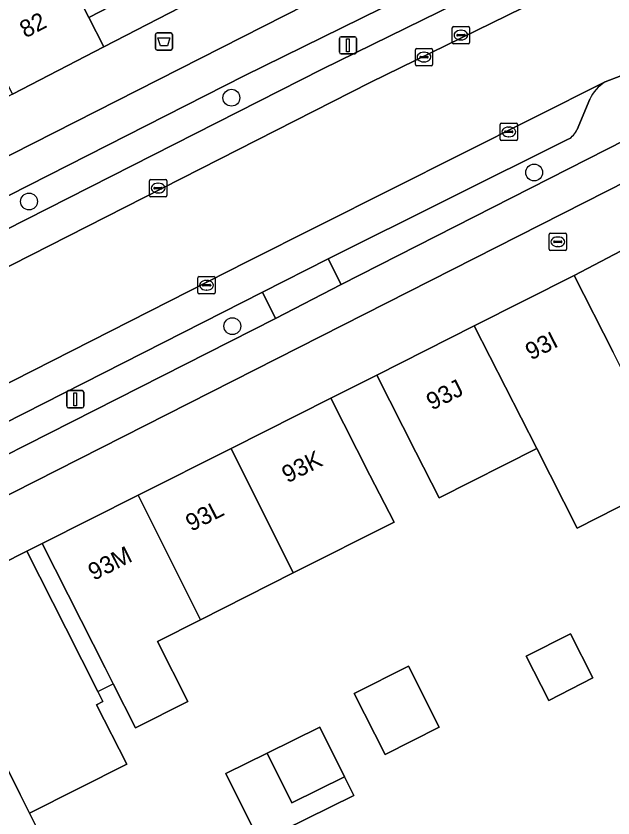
# Model space of a CAD drawing. Extents: x 158086 to 159499, y 382904 to 383981.
# Drawn here: x 158919.33 to 158953.94, y 383189.15 to 383235.68 of the extents above; entities that cross this region are included whole.
import ezdxf

# ---------------------------------------------------------------- set-up
doc = ezdxf.new("R2010")
doc.units = 0
for name, color, linetype in [('IMGEO_Afvalbak', 7, 'Continuous'), ('IMGEO_Berm_open', 7, 'Continuous'), ('IMGEO_Boom', 7, 'Continuous'), ('IMGEO_Brandkraan', 7, 'Continuous'), ('IMGEO_Erf', 7, 'Continuous'), ('IMGEO_Fietspad_gesloten', 7, 'Continuous'), ('IMGEO_Kolk', 7, 'Continuous'), ('IMGEO_Lichtmast', 7, 'Continuous'), ('IMGEO_Pand', 7, 'Continuous'), ('IMGEO_Pand_nummerreeks', 7, 'Continuous'), ('IMGEO_Pand_overbouw', 7, 'Continuous'), ('IMGEO_Parkeervlak_open', 7, 'Continuous'), ('IMGEO_Rijbaan_lokaal_gesloten', 7, 'Continuous'), ('IMGEO_Rioolput', 7, 'Continuous'), ('IMGEO_Voetpad_open', 7, 'Continuous')]:
    doc.layers.add(name, color=color, linetype=linetype)

msp = doc.modelspace()

# ---------------------------------------------------------------- linework, layer by layer
at = {"layer": 'IMGEO_Afvalbak'}
for p, q in [((158927.406, 383233.8), (158927.406, 383234.6)), ((158927.406, 383234.6), (158927.406, 383233.8)), ((158927.506, 383234.7), (158928.296, 383234.7)), ((158928.296, 383234.7), (158927.506, 383234.7)), ((158928.396, 383234.6), (158928.396, 383233.8)), ((158928.396, 383233.8), (158928.396, 383234.6)), ((158928.296, 383233.7), (158927.506, 383233.7)), ((158927.506, 383233.7), (158928.296, 383233.7))]:
    msp.add_line(p, q, dxfattribs=at)
msp.add_lwpolyline([(158927.549, 383234.414), (158928.253, 383234.414), (158928.104, 383233.944), (158927.698, 383233.944), (158927.549, 383234.414)], dxfattribs=at)
for centre, start, end in [((158927.506, 383234.6), 90, 180), ((158927.506, 383234.6), 90, 180), ((158928.296, 383234.6), 0, 90), ((158928.296, 383234.6), 360, 90), ((158927.506, 383233.8), 180, 270), ((158927.506, 383233.8), 180, 270), ((158928.296, 383233.8), 270, 0), ((158928.296, 383233.8), 270, 0)]:
    msp.add_arc(centre, 0.1, start, end, dxfattribs=at)
at = {"layer": 'IMGEO_Berm_open'}
for points in [[(158877.802, 383202.135), (158878.263, 383202.712), (158937.072, 383232.587), (158946.787, 383237.376)], [(158941.643, 383236.699), (158932.546, 383232.204), (158896.237, 383213.737), (158887.748, 383209.162), (158884.368, 383207.233)], [(158954.389, 383232.21), (158953.486, 383231.854)], [(158952.588, 383230.845), (158951.871, 383229.097)], [(158951.341, 383228.53), (158937.429, 383221.586), (158938.183, 383220.111), (158955.767, 383229.049)], [(158934.379, 383218.139), (158933.615, 383219.659), (158877.108, 383190.925)], [(158874.019, 383187.49), (158934.379, 383218.139)]]:
    msp.add_lwpolyline(points, dxfattribs=at)
for centre, radius, start, end in [((158954.652, 383229.913), 2.264, 120.9787, 155.6838), ((158950.719, 383229.643), 1.275, 299.2145, 334.649)]:
    msp.add_arc(centre, radius, start, end, dxfattribs=at)
at = {"layer": 'IMGEO_Boom'}
for centre in [(158931.815, 383230.937), (158949.366, 383226.602), (158920.082, 383224.915), (158931.87, 383217.688)]:
    msp.add_circle(centre, 0.489, dxfattribs=at)
at = {"layer": 'IMGEO_Brandkraan'}
for p, q in [((158950.238, 383222.152), (158950.238, 383223.004)), ((158950.313, 383223.078), (158951.165, 383223.078)), ((158950.726, 383222.858), (158950.751, 383222.858)), ((158951.239, 383223.004), (158951.239, 383222.152)), ((158950.497, 383222.572), (158950.497, 383222.584)), ((158950.935, 383222.535), (158950.537, 383222.535)), ((158950.54, 383222.621), (158950.938, 383222.621)), ((158950.981, 383222.584), (158950.981, 383222.572)), ((158951.165, 383222.078), (158950.313, 383222.078)), ((158950.749, 383222.298), (158950.724, 383222.298))]:
    msp.add_line(p, q, dxfattribs=at)
for points in [[(158950.238, 383222.152), (158950.238, 383223.004)], [(158950.313, 383223.078), (158951.165, 383223.078)], [(158951.239, 383223.004), (158951.239, 383222.152)], [(158951.165, 383222.078), (158950.313, 383222.078)]]:
    msp.add_lwpolyline(points, dxfattribs=at)
for centre, radius, start, end in [((158950.315, 383223.002), 0.0765, 91.552, 178.448), ((158950.315, 383223.002), 0.0765, 91.552, 178.448), ((158951.163, 383223.002), 0.0765, 1.552, 88.448), ((158951.163, 383223.002), 0.0765, 1.552, 88.448), ((158950.537, 383222.581), 0.0403, 85.8775, 175.7526), ((158950.534, 383222.571), 0.0366, 178.938, 274.7102), ((158950.938, 383222.578), 0.043, 264.8664, 352.4533), ((158950.942, 383222.583), 0.0386, 1.7309, 96.639), ((158950.315, 383222.154), 0.0765, 181.552, 268.448), ((158950.315, 383222.154), 0.0765, 181.552, 268.448), ((158951.163, 383222.154), 0.0765, 271.552, 358.448), ((158951.163, 383222.154), 0.0765, 271.552, 358.448)]:
    msp.add_arc(centre, radius, start, end, dxfattribs=at)
for centre, major_axis, ratio, start_param, end_param in [((158950.725, 383222.578), (-0.387, 0.002), 0.722429, 4.712389, 7.853982), ((158950.75, 383222.578), (-0.39, 0.002), 0.717154, 1.570796, 4.712389)]:
    msp.add_ellipse(centre, major_axis=major_axis, ratio=ratio, start_param=start_param, end_param=end_param, dxfattribs=at)
at = {"layer": 'IMGEO_Erf'}
for points in [[(158932.595, 383252.945), (158934.132, 383250), (158936.098, 383246.234), (158934.406, 383245.357), (158935.547, 383243.158), (158928.746, 383239.629), (158928.094, 383239.291), (158928.454, 383238.596), (158924.59, 383236.591), (158924.779, 383236.227), (158923.549, 383235.588), (158924.425, 383233.898), (158951.581, 383247.918)], [(158957.877, 383223.882), (158951.687, 383220.632), (158953.945, 383216.171)], [(158957.633, 383208.903), (158951.862, 383205.97), (158949.515, 383210.589), (158943.859, 383207.724), (158942.512, 383210.382), (158940.253, 383214.842), (158937.579, 383213.499), (158939.837, 383209.039), (158941.243, 383206.319), (158935.405, 383203.371), (158930.017, 383200.65), (158927.535, 383199.396), (158929.297, 383195.908), (158926.261, 383194.375), (158924.965, 383196.937), (158924.497, 383197.862), (158923.104, 383200.613), (158920.846, 383205.073), (158919.952, 383204.624), (158922.21, 383200.164), (158924.072, 383196.486), (158924.368, 383195.902), (158924.003, 383195.718), (158925.743, 383192.27), (158920.112, 383189.428), (158920.733, 383188.198)]]:
    msp.add_lwpolyline(points, dxfattribs=at)
for points in [[(158948.909, 383198.536), (158951.472, 383199.841), (158952.776, 383197.278), (158950.214, 383195.973)], [(158938.94, 383196.371), (158942.075, 383197.954), (158943.857, 383194.425), (158940.723, 383192.842)], [(158933.886, 383192.913), (158936.942, 383194.428), (158938.371, 383191.544), (158938.908, 383190.462), (158933.457, 383187.76), (158931.491, 383191.726)]]:
    msp.add_lwpolyline(points, close=True, dxfattribs=at)
at = {"layer": 'IMGEO_Fietspad_gesloten'}
for points in [[(158952.602, 383244.197), (158936.1, 383236.306), (158892.392, 383214.111), (158880.945, 383207.777), (158877.306, 383206.045)], [(158884.368, 383207.233), (158887.748, 383209.162), (158896.237, 383213.737), (158932.546, 383232.204), (158941.643, 383236.699)], [(158955.767, 383229.049), (158938.183, 383220.111), (158934.379, 383218.139), (158874.019, 383187.49), (158869.478, 383185.143), (158867.264, 383184.027), (158868.202, 383182.167), (158958.642, 383228.082)]]:
    msp.add_lwpolyline(points, dxfattribs=at)
at = {"layer": 'IMGEO_Kolk'}
for p, q in [((158944.624, 383234.144), (158944.624, 383234.996)), ((158944.699, 383235.07), (158945.551, 383235.07)), ((158945.625, 383234.996), (158945.625, 383234.144)), ((158944.883, 383234.564), (158944.883, 383234.576)), ((158945.321, 383234.527), (158944.923, 383234.527)), ((158944.926, 383234.613), (158945.324, 383234.613)), ((158945.112, 383234.85), (158945.137, 383234.85)), ((158945.367, 383234.576), (158945.367, 383234.564)), ((158945.551, 383234.07), (158944.699, 383234.07)), ((158945.135, 383234.29), (158945.11, 383234.29)), ((158947.398, 383228.53), (158947.398, 383229.382)), ((158947.473, 383229.456), (158948.325, 383229.456)), ((158948.399, 383229.382), (158948.399, 383228.53)), ((158947.657, 383228.95), (158947.657, 383228.962)), ((158948.095, 383228.913), (158947.697, 383228.913)), ((158947.7, 383228.999), (158948.098, 383228.999)), ((158947.886, 383229.236), (158947.911, 383229.236)), ((158948.141, 383228.962), (158948.141, 383228.95)), ((158948.325, 383228.456), (158947.473, 383228.456)), ((158947.909, 383228.676), (158947.884, 383228.676)), ((158927.064, 383225.266), (158927.064, 383226.118)), ((158927.139, 383226.192), (158927.991, 383226.192)), ((158928.065, 383226.118), (158928.065, 383225.266)), ((158927.323, 383225.686), (158927.323, 383225.698)), ((158927.761, 383225.649), (158927.363, 383225.649)), ((158927.366, 383225.735), (158927.764, 383225.735)), ((158927.552, 383225.972), (158927.577, 383225.972)), ((158927.807, 383225.698), (158927.807, 383225.686)), ((158927.991, 383225.192), (158927.139, 383225.192)), ((158927.575, 383225.412), (158927.55, 383225.412)), ((158929.946, 383220.559), (158930.798, 383220.559)), ((158929.871, 383219.633), (158929.871, 383220.485)), ((158930.13, 383220.053), (158930.13, 383220.065)), ((158930.173, 383220.102), (158930.571, 383220.102)), ((158930.359, 383220.339), (158930.384, 383220.339)), ((158930.614, 383220.065), (158930.614, 383220.053)), ((158930.872, 383220.485), (158930.872, 383219.633)), ((158930.568, 383220.016), (158930.17, 383220.016)), ((158930.382, 383219.779), (158930.357, 383219.779)), ((158930.798, 383219.559), (158929.946, 383219.559))]:
    msp.add_line(p, q, dxfattribs=at)
for points in [[(158944.624, 383234.144), (158944.624, 383234.996)], [(158944.699, 383235.07), (158945.551, 383235.07)], [(158945.625, 383234.996), (158945.625, 383234.144)], [(158945.551, 383234.07), (158944.699, 383234.07)], [(158947.398, 383228.53), (158947.398, 383229.382)], [(158947.473, 383229.456), (158948.325, 383229.456)], [(158948.399, 383229.382), (158948.399, 383228.53)], [(158948.325, 383228.456), (158947.473, 383228.456)], [(158927.064, 383225.266), (158927.064, 383226.118)], [(158927.139, 383226.192), (158927.991, 383226.192)], [(158928.065, 383226.118), (158928.065, 383225.266)], [(158927.991, 383225.192), (158927.139, 383225.192)], [(158929.946, 383220.559), (158930.798, 383220.559)], [(158929.871, 383219.633), (158929.871, 383220.485)], [(158930.872, 383220.485), (158930.872, 383219.633)], [(158930.798, 383219.559), (158929.946, 383219.559)]]:
    msp.add_lwpolyline(points, dxfattribs=at)
for centre, radius, start, end in [((158944.701, 383234.994), 0.0765, 91.552, 178.448), ((158944.701, 383234.994), 0.0765, 91.552, 178.448), ((158945.549, 383234.994), 0.0765, 1.552, 88.448), ((158945.549, 383234.994), 0.0765, 1.552, 88.448), ((158944.923, 383234.573), 0.0403, 85.8775, 175.7526), ((158944.92, 383234.563), 0.0366, 178.938, 274.7102), ((158945.324, 383234.57), 0.043, 264.8664, 352.4533), ((158945.328, 383234.575), 0.0386, 1.7309, 96.639), ((158944.701, 383234.146), 0.0765, 181.552, 268.448), ((158944.701, 383234.146), 0.0765, 181.552, 268.448), ((158945.549, 383234.146), 0.0765, 271.552, 358.448), ((158945.549, 383234.146), 0.0765, 271.552, 358.448), ((158947.475, 383229.38), 0.0765, 91.552, 178.448), ((158947.475, 383229.38), 0.0765, 91.552, 178.448), ((158948.323, 383229.38), 0.0765, 1.552, 88.448), ((158948.323, 383229.38), 0.0765, 1.552, 88.448), ((158947.697, 383228.959), 0.0403, 85.8775, 175.7526), ((158947.694, 383228.949), 0.0366, 178.938, 274.7102), ((158948.098, 383228.956), 0.043, 264.8664, 352.4533), ((158948.102, 383228.961), 0.0386, 1.7309, 96.639), ((158947.475, 383228.532), 0.0765, 181.552, 268.448), ((158947.475, 383228.532), 0.0765, 181.552, 268.448), ((158948.323, 383228.532), 0.0765, 271.552, 358.448), ((158948.323, 383228.532), 0.0765, 271.552, 358.448), ((158927.141, 383226.116), 0.0765, 91.552, 178.448), ((158927.141, 383226.116), 0.0765, 91.552, 178.448), ((158927.989, 383226.116), 0.0765, 1.552, 88.448), ((158927.989, 383226.116), 0.0765, 1.552, 88.448), ((158927.363, 383225.695), 0.0403, 85.8775, 175.7526), ((158927.36, 383225.685), 0.0366, 178.938, 274.7102), ((158927.764, 383225.692), 0.043, 264.8664, 352.4533), ((158927.768, 383225.697), 0.0386, 1.7309, 96.639), ((158927.141, 383225.268), 0.0765, 181.552, 268.448), ((158927.141, 383225.268), 0.0765, 181.552, 268.448), ((158927.989, 383225.268), 0.0765, 271.552, 358.448), ((158927.989, 383225.268), 0.0765, 271.552, 358.448), ((158929.948, 383220.483), 0.0765, 91.552, 178.448), ((158929.948, 383220.483), 0.0765, 91.552, 178.448), ((158930.796, 383220.483), 0.0765, 1.552, 88.448), ((158930.796, 383220.483), 0.0765, 1.552, 88.448), ((158930.17, 383220.062), 0.0403, 85.8775, 175.7526), ((158930.167, 383220.052), 0.0366, 178.938, 274.7102), ((158930.571, 383220.059), 0.043, 264.8664, 352.4533), ((158930.575, 383220.064), 0.0386, 1.7309, 96.639), ((158929.948, 383219.635), 0.0765, 181.552, 268.448), ((158929.948, 383219.635), 0.0765, 181.552, 268.448), ((158930.796, 383219.635), 0.0765, 271.552, 358.448), ((158930.796, 383219.635), 0.0765, 271.552, 358.448)]:
    msp.add_arc(centre, radius, start, end, dxfattribs=at)
for centre, major_axis, ratio, start_param, end_param in [((158945.111, 383234.57), (-0.387, 0.002), 0.722429, 4.712389, 7.853982), ((158945.136, 383234.57), (-0.39, 0.002), 0.717154, 1.570796, 4.712389), ((158947.885, 383228.956), (-0.387, 0.002), 0.722429, 4.712389, 7.853982), ((158947.91, 383228.956), (-0.39, 0.002), 0.717154, 1.570796, 4.712389), ((158927.551, 383225.692), (-0.387, 0.002), 0.722429, 4.712389, 7.853982), ((158927.576, 383225.692), (-0.39, 0.002), 0.717154, 1.570796, 4.712389), ((158930.358, 383220.059), (-0.387, 0.002), 0.722429, 4.712389, 7.853982), ((158930.383, 383220.059), (-0.39, 0.002), 0.717154, 1.570796, 4.712389)]:
    msp.add_ellipse(centre, major_axis=major_axis, ratio=ratio, start_param=start_param, end_param=end_param, dxfattribs=at)
at = {"layer": 'IMGEO_Lichtmast'}
for p, q in [((158938.174, 383234.478), (158938.964, 383234.478)), ((158938.964, 383234.478), (158938.174, 383234.478)), ((158938.074, 383233.578), (158938.074, 383234.378)), ((158938.074, 383234.378), (158938.074, 383233.578)), ((158939.064, 383234.378), (158939.064, 383233.578)), ((158939.064, 383233.578), (158939.064, 383234.378)), ((158938.964, 383233.478), (158938.174, 383233.478)), ((158938.174, 383233.478), (158938.964, 383233.478)), ((158922.268, 383213.046), (158922.268, 383213.846)), ((158922.268, 383213.846), (158922.268, 383213.046)), ((158922.368, 383213.946), (158923.158, 383213.946)), ((158923.158, 383213.946), (158922.368, 383213.946)), ((158923.258, 383213.846), (158923.258, 383213.046)), ((158923.258, 383213.046), (158923.258, 383213.846)), ((158923.158, 383212.946), (158922.368, 383212.946)), ((158922.368, 383212.946), (158923.158, 383212.946))]:
    msp.add_line(p, q, dxfattribs=at)
for points in [[(158938.494, 383234.353), (158938.644, 383234.353), (158938.644, 383233.603), (158938.494, 383233.603), (158938.494, 383234.353)], [(158922.688, 383213.821), (158922.838, 383213.821), (158922.838, 383213.071), (158922.688, 383213.071), (158922.688, 383213.821)]]:
    msp.add_lwpolyline(points, dxfattribs=at)
for centre, start, end in [((158938.174, 383234.378), 90, 180), ((158938.174, 383234.378), 90, 180), ((158938.964, 383234.378), 0, 90), ((158938.964, 383234.378), 360, 90), ((158938.174, 383233.578), 180, 270), ((158938.174, 383233.578), 180, 270), ((158938.964, 383233.578), 270, 0), ((158938.964, 383233.578), 270, 0), ((158922.368, 383213.846), 90, 180), ((158922.368, 383213.846), 90, 180), ((158923.158, 383213.846), 0, 90), ((158923.158, 383213.846), 360, 90), ((158922.368, 383213.046), 180, 270), ((158922.368, 383213.046), 180, 270), ((158923.158, 383213.046), 270, 0), ((158923.158, 383213.046), 270, 0)]:
    msp.add_arc(centre, 0.1, start, end, dxfattribs=at)
at = {"layer": 'IMGEO_Pand'}
for points in [[(158934.406, 383245.357), (158936.098, 383246.234), (158934.132, 383250), (158932.595, 383252.945), (158926.861, 383250), (158924.139, 383248.602), (158923.469, 383248.265), (158923.087, 383249.003), (158919.226, 383247), (158919.158, 383247.131), (158917.944, 383246.501), (158918.51, 383245.411), (158923.549, 383235.588), (158924.779, 383236.227), (158924.59, 383236.591), (158928.454, 383238.596), (158928.094, 383239.291), (158928.746, 383239.629), (158935.547, 383243.158)], [(158918.51, 383245.411), (158915.333, 383244.713), (158916.684, 383242.097), (158917.505, 383240.514), (158914.974, 383239.199), (158916.813, 383235.583), (158919.116, 383231.144), (158924.425, 383233.898), (158923.549, 383235.588)], [(158945.9, 383217.702), (158949.515, 383210.589), (158951.862, 383205.97), (158957.633, 383208.903), (158955.29, 383213.514), (158953.945, 383216.171), (158951.687, 383220.632)], [(158945.9, 383217.702), (158940.253, 383214.842), (158942.512, 383210.382), (158943.859, 383207.724), (158949.515, 383210.589)], [(158935.405, 383203.371), (158941.243, 383206.319), (158939.837, 383209.039), (158937.579, 383213.499), (158931.793, 383210.585)], [(158926.406, 383207.873), (158930.017, 383200.65), (158935.405, 383203.371), (158931.793, 383210.585)], [(158926.406, 383207.873), (158920.846, 383205.073), (158923.104, 383200.613), (158924.497, 383197.862), (158924.965, 383196.937), (158926.261, 383194.375), (158929.297, 383195.908), (158927.535, 383199.396), (158930.017, 383200.65)], [(158922.21, 383200.164), (158919.952, 383204.624), (158914.098, 383201.676), (158918.782, 383192.11), (158919.561, 383190.519), (158920.112, 383189.428), (158925.743, 383192.27), (158924.003, 383195.718), (158924.368, 383195.902), (158924.072, 383196.486)], [(158914.098, 383201.676), (158909.279, 383199.249), (158911.536, 383194.79), (158913.276, 383191.353), (158914.893, 383188.161), (158917.287, 383189.371), (158917.481, 383189.469), (158918.653, 383187.148), (158920.733, 383188.198), (158920.112, 383189.428), (158919.561, 383190.519), (158918.782, 383192.11)], [(158950.214, 383195.973), (158952.776, 383197.278), (158951.472, 383199.841), (158948.909, 383198.536)], [(158940.723, 383192.842), (158943.857, 383194.425), (158942.075, 383197.954), (158938.94, 383196.371)], [(158938.371, 383191.544), (158936.942, 383194.428), (158933.886, 383192.913), (158935.325, 383190.034)], [(158938.371, 383191.544), (158935.325, 383190.034), (158933.886, 383192.913), (158931.491, 383191.726), (158933.457, 383187.76), (158938.908, 383190.462)]]:
    msp.add_lwpolyline(points, close=True, dxfattribs=at)
at = {"layer": 'IMGEO_Pand_overbouw'}
msp.add_lwpolyline([(158919.952, 383204.624), (158922.21, 383200.164), (158924.072, 383196.486), (158924.965, 383196.937), (158924.497, 383197.862), (158923.104, 383200.613), (158920.846, 383205.073)], close=True, dxfattribs=at)
at = {"layer": 'IMGEO_Parkeervlak_open'}
for points in [[(158946.787, 383237.376), (158937.072, 383232.587), (158878.263, 383202.712), (158877.802, 383202.135), (158877.293, 383200.595)], [(158876.412, 383199.523), (158939.858, 383231.815), (158950.446, 383237.021)], [(158953.486, 383231.854), (158932.711, 383221.414), (158878.508, 383193.847), (158873.446, 383191.309)], [(158951.871, 383229.097), (158952.588, 383230.845)], [(158877.108, 383190.925), (158933.615, 383219.659), (158937.429, 383221.586), (158951.341, 383228.53)]]:
    msp.add_lwpolyline(points, dxfattribs=at)
for centre, radius, start, end in [((158954.652, 383229.913), 2.264, 120.9787, 155.6838), ((158950.719, 383229.643), 1.275, 299.2145, 334.649)]:
    msp.add_arc(centre, radius, start, end, dxfattribs=at)
at = {"layer": 'IMGEO_Rijbaan_lokaal_gesloten'}
msp.add_lwpolyline([(158939.858, 383231.815), (158876.412, 383199.523), (158875.748, 383199.167), (158878.508, 383193.847), (158932.711, 383221.414), (158953.486, 383231.854), (158954.389, 383232.21), (158958.685, 383233.567), (158957.462, 383235), (158956.461, 383236.535), (158955.766, 383237.98), (158955.119, 383239.894), (158951.686, 383237.796), (158950.446, 383237.021)], close=True, dxfattribs=at)
at = {"layer": 'IMGEO_Rioolput'}
for p, q in [((158942.48, 383232.867), (158942.48, 383233.719)), ((158942.555, 383233.793), (158943.407, 383233.793)), ((158942.968, 383233.573), (158942.993, 383233.573)), ((158943.481, 383233.719), (158943.481, 383232.867)), ((158942.739, 383233.287), (158942.739, 383233.299)), ((158943.177, 383233.25), (158942.779, 383233.25)), ((158942.782, 383233.336), (158943.18, 383233.336)), ((158943.223, 383233.299), (158943.223, 383233.287)), ((158943.407, 383232.793), (158942.555, 383232.793)), ((158942.991, 383233.013), (158942.966, 383233.013))]:
    msp.add_line(p, q, dxfattribs=at)
for points in [[(158942.48, 383232.867), (158942.48, 383233.719)], [(158942.555, 383233.793), (158943.407, 383233.793)], [(158943.481, 383233.719), (158943.481, 383232.867)], [(158943.407, 383232.793), (158942.555, 383232.793)]]:
    msp.add_lwpolyline(points, dxfattribs=at)
for centre, radius, start, end in [((158942.557, 383233.717), 0.0765, 91.552, 178.448), ((158942.557, 383233.717), 0.0765, 91.552, 178.448), ((158943.405, 383233.717), 0.0765, 1.552, 88.448), ((158943.405, 383233.717), 0.0765, 1.552, 88.448), ((158942.779, 383233.296), 0.0403, 85.8775, 175.7526), ((158942.776, 383233.286), 0.0366, 178.938, 274.7102), ((158943.18, 383233.293), 0.043, 264.8664, 352.4533), ((158943.184, 383233.298), 0.0386, 1.7309, 96.639), ((158942.557, 383232.869), 0.0765, 181.552, 268.448), ((158942.557, 383232.869), 0.0765, 181.552, 268.448), ((158943.405, 383232.869), 0.0765, 271.552, 358.448), ((158943.405, 383232.869), 0.0765, 271.552, 358.448)]:
    msp.add_arc(centre, radius, start, end, dxfattribs=at)
for centre, major_axis, ratio, start_param, end_param in [((158942.967, 383233.293), (-0.387, 0.002), 0.722429, 4.712389, 7.853982), ((158942.992, 383233.293), (-0.39, 0.002), 0.717154, 1.570796, 4.712389)]:
    msp.add_ellipse(centre, major_axis=major_axis, ratio=ratio, start_param=start_param, end_param=end_param, dxfattribs=at)
at = {"layer": 'IMGEO_Voetpad_open'}
for points in [[(158951.581, 383247.918), (158924.425, 383233.898), (158919.116, 383231.144), (158918.259, 383230.691), (158913.156, 383228.054), (158908.768, 383225.787), (158904.122, 383223.386), (158899.205, 383220.845), (158893.803, 383218.054), (158892.879, 383217.576), (158887.55, 383214.822), (158882.249, 383212.084), (158882.178, 383212.219), (158879.476, 383210.871), (158865.702, 383204.223)], [(158877.306, 383206.045), (158880.945, 383207.777), (158892.392, 383214.111), (158936.1, 383236.306), (158952.602, 383244.197)], [(158919.952, 383204.624), (158920.846, 383205.073), (158926.406, 383207.873), (158931.793, 383210.585), (158937.579, 383213.499), (158940.253, 383214.842), (158945.9, 383217.702), (158951.687, 383220.632), (158957.877, 383223.882), (158963.267, 383226.611), (158966.921, 383229.464)], [(158958.642, 383228.082), (158868.202, 383182.167), (158869.739, 383179.189), (158871.746, 383180.263), (158871.926, 383180.367), (158872.178, 383180.494), (158881.915, 383185.397), (158882.53, 383185.708), (158887.717, 383188.335), (158893.049, 383191.034), (158898.286, 383193.686), (158902.902, 383196.023), (158907.494, 383198.348), (158908.386, 383198.799), (158909.279, 383199.249), (158914.098, 383201.676), (158919.952, 383204.624)]]:
    msp.add_lwpolyline(points, dxfattribs=at)
msp.add_lwpolyline([(158934.379, 383218.139), (158938.183, 383220.111), (158937.429, 383221.586), (158933.615, 383219.659)], close=True, dxfattribs=at)

# ---------------------------------------------------------------- texts
at = {"layer": 'IMGEO_Pand_nummerreeks'}
for s, rotation, p in [('82', 27.416, (158919.873, 383234.375)), ('93I', 26.8534, (158949.183, 383215.688)), ('93J', 26.861, (158943.442, 383212.781)), ('93K', 26.7257, (158935.063, 383208.559)), ('93L', 26.7222, (158929.484, 383205.75)), ('93M', 26.7246, (158923.828, 383202.902))]:
    msp.add_text(s, height=1, rotation=rotation, dxfattribs=at).set_placement(p)

doc.saveas('drawing.dxf')
